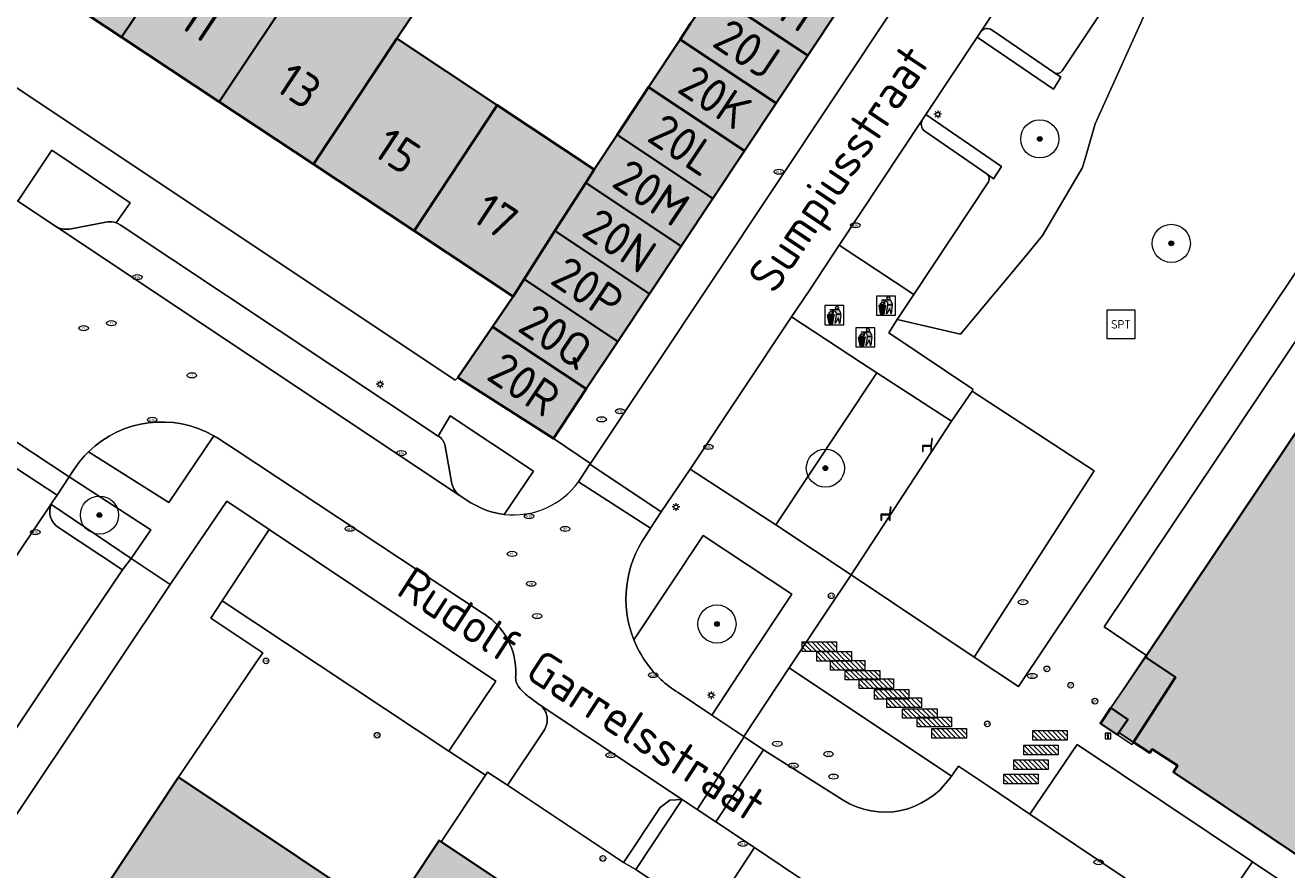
# Model space of a CAD drawing. Header units: metres. Extents: x 125349 to 128236, y 501602 to 503797.
# Tile 224 of 656: x 126809 to 126875, y 501989 to 502033. Entities that reach past the tile are written whole.
import ezdxf
from ezdxf.enums import TextEntityAlignment as Align

# ---------------------------------------------------------------- set-up
doc = ezdxf.new("R2010")
doc.units = ezdxf.units.M
doc.layers.get('0').update_dxf_attribs({"linetype": 'CONTINUOUS'})
for name, color, linetype, lineweight in [('B-WE-GR-BEPLANTING_CULTUUR_HEESTERS-GV', 90, 'CONTINUOUS', 18), ('B-WE-GR-BOOM-S-500', 90, 'CONTINUOUS', 18), ('B-WE-GR-GROENVOORZIENING-GV', 80, 'CONTINUOUS', 18), ('B-WE-IE-AFVAL APART PLAATS-S', 7, 'CONTINUOUS', 18), ('B-WE-IE-MEUBILAIR-S', 7, 'CONTINUOUS', 18), ('B-WE-IE-MEUBILAIR_WEGMEUBILAIR-S', 7, 'CONTINUOUS', 18), ('B-WE-OG-BEBOUWING-GV', 7, 'CONTINUOUS', 35), ('B-WE-OG-BEBOUWING-T18', 10, 'CONTINUOUS', 18), ('B-WE-OG-BEBOUWING_OVERBOUWING-GV', 7, 'CONTINUOUS', 18), ('B-WE-OG-TERREIN_BEGROEID-GV', 7, 'CONTINUOUS', 18), ('B-WE-OG-TERREIN_ERF-GV', 7, 'CONTINUOUS', 18), ('B-WE-OG-TOPOGRAFIE-T18', 10, 'CONTINUOUS', 18), ('B-WE-VH-GESLOTENVERHARDING_ASFALT-GV', 10, 'CONTINUOUS', 18), ('B-WE-VH-OPENVERHARDING-GV', 90, 'CONTINUOUS', 18), ('B-WE-VH-OPENVERHARDING_BETONSTRAATSTEEN-GV', 90, 'CONTINUOUS', 18), ('B-WE-VH-OPENVERHARDING_TEGEL-GV', 90, 'CONTINUOUS', 18)]:
    doc.layers.add(name, color=color, linetype=linetype, lineweight=lineweight)
doc.layers.add('B-WE-OG-BEBOUWING-V', color=7, linetype='CONTINUOUS', lineweight=18, true_color=0xcc646e)
doc.layers.add('B-WE-OG-BEBOUWING_OVERBOUWING-V', color=7, linetype='CONTINUOUS', lineweight=18, true_color=0xcc646e)
doc.styles.add('NLCS-ISO', font='NLCS-ISO.ttf')
doc.styles.add('NLCS-ISO-M1000-T18', font='NLCS-ISO.ttf', dxfattribs={"height": 1.8})

# ---------------------------------------------------------------- blocks, each defined once
blk = doc.blocks.new('SIE-AFVAL APART PLAATS-SO')
h = blk.add_hatch(color=256)
h.dxf.hatch_style = 1
h.paths.add_polyline_path([(-0.09, 0.07), (-1.76, 0.07, 0.819081), (-1.79, -0.09), (-1.4, -2.19, 0.36153), (-1.37, -2.21), (-0.47, -2.21, 0.36153), (-0.44, -2.19), (-0.05, -0.09, 0.819081)])
h.paths.add_polyline_path([(-0.16, -0.1), (-0.2, -0.33), (-0.49, -0.33), (-0.47, -0.1)], flags=16)
h.paths.add_polyline_path([(-0.55, -0.1), (-0.58, -0.33), (-0.87, -0.33), (-0.87, -0.1)], flags=16)
h.paths.add_polyline_path([(-0.22, -0.42), (-0.27, -0.73), (-0.53, -0.73), (-0.5, -0.42)], flags=16)
h.paths.add_polyline_path([(-0.58, -0.42), (-0.61, -0.73), (-0.87, -0.73), (-0.87, -0.42)], flags=16)
h.paths.add_polyline_path([(-0.95, -0.1), (-0.95, -0.33), (-1.27, -0.33), (-1.29, -0.1)], flags=16)
h.paths.add_polyline_path([(-0.95, -0.42), (-0.95, -0.73), (-1.23, -0.73), (-1.26, -0.42)], flags=16)
h.paths.add_polyline_path([(-0.29, -0.83), (-0.34, -1.09), (-0.56, -1.09), (-0.54, -0.83)], flags=16)
h.paths.add_polyline_path([(-0.62, -0.83), (-0.65, -1.09), (-0.87, -1.09), (-0.87, -0.83)], flags=16)
h.paths.add_polyline_path([(-0.95, -0.83), (-0.95, -1.09), (-1.2, -1.09), (-1.22, -0.83)], flags=16)
h.paths.add_polyline_path([(-1.35, -0.33), (-1.64, -0.33), (-1.69, -0.1), (-1.37, -0.1)], flags=16)
h.paths.add_polyline_path([(-1.34, -0.42), (-1.31, -0.73), (-1.57, -0.73), (-1.63, -0.42)], flags=16)
h.paths.add_polyline_path([(-0.36, -1.18), (-0.41, -1.44), (-0.6, -1.44), (-0.57, -1.18)], flags=16)
h.paths.add_polyline_path([(-0.65, -1.18), (-0.68, -1.44), (-0.87, -1.44), (-0.87, -1.18)], flags=16)
h.paths.add_polyline_path([(-1.3, -0.83), (-1.28, -1.09), (-1.5, -1.09), (-1.55, -0.83)], flags=16)
h.paths.add_polyline_path([(-0.95, -1.18), (-0.95, -1.44), (-1.17, -1.44), (-1.19, -1.18)], flags=16)
h.paths.add_polyline_path([(-0.42, -1.53), (-0.47, -1.79), (-0.63, -1.79), (-0.6, -1.53)], flags=16)
h.paths.add_polyline_path([(-1.27, -1.18), (-1.25, -1.44), (-1.44, -1.44), (-1.49, -1.18)], flags=16)
h.paths.add_polyline_path([(-0.69, -1.53), (-0.71, -1.79), (-0.87, -1.79), (-0.87, -1.53)], flags=16)
h.paths.add_polyline_path([(-0.95, -1.53), (-0.95, -1.79), (-1.13, -1.79), (-1.16, -1.53)], flags=16)
h.paths.add_polyline_path([(-1.24, -1.53), (-1.22, -1.79), (-1.37, -1.79), (-1.42, -1.53)], flags=16)
h.paths.add_polyline_path([(-0.49, -1.89), (-0.53, -2.13), (-0.66, -2.13), (-0.64, -1.89)], flags=16)
h.paths.add_polyline_path([(-0.72, -1.89), (-0.74, -2.13), (-0.87, -2.13), (-0.87, -1.89)], flags=16)
h.paths.add_polyline_path([(-0.95, -1.89), (-0.95, -2.13), (-1.1, -2.13), (-1.12, -1.89)], flags=16)
h.paths.add_polyline_path([(-1.21, -1.89), (-1.18, -2.13), (-1.31, -2.13), (-1.35, -1.89)], flags=16)
h.paths.add_polyline_path([(-0.19, 0.78, -0.01173), (-0.3, 0.78, -0.148797), (-0.42, 1.03, -0.136076), (-0.69, 0.87), (-0.78, 0.85, -0.038293), (-1.14, 0.96), (-1.19, 0.81, -0.243822), (-1.56, 0.45, 0.344326), (-1, 0.22, -0.139345), (-0.6, 0.22, 0.618436), (-0.56, 0.27, -0.441494), (-0.47, 0.44, 0.309048)])
h.paths.add_polyline_path([(-0.49, 0.51, 0.351556), (-0.64, 0.31, 0.121061), (-1.02, 0.29, -0.288745), (-1.45, 0.42, 0.203599), (-1.12, 0.79), (-1.09, 0.87, 0.083075), (-0.28, 0.71, -0.242261)], flags=16)
h.paths.add_polyline_path([(-0.4, 0.79, -0.023345), (-0.63, 0.82, 0.07081), (-0.46, 0.9, 0.059965)], flags=16)
h.paths.add_polyline_path([(1.12, 1.48), (-1.07, 1.48, 0.860559), (-1.08, 1.42), (0.29, 1, -0.146703), (0.53, 0.28, 0.421968), (0.56, 0.25), (1.6, 0.31, 0.450293), (1.63, 0.34, 0.122241)])
h.paths.add_polyline_path([(0.26, 1.93, 1), (1.07, 1.93, 1)])
h.paths.add_polyline_path([(1.65, 0.15, 0.429303), (1.62, 0.18), (0.55, 0.23, 0.38429), (0.51, 0.2), (0.16, -2.16, 0.83726), (0.22, -2.18), (0.99, -0.78, -0.688204), (1.05, -0.78), (1.36, -2.14, 0.84934), (1.42, -2.14)])
for p, q in [((-0.09, 0.07), (-1.76, 0.07)), ((-1.4, -2.19), (-1.79, -0.09)), ((-1.37, -0.1), (-1.69, -0.1)), ((-1.64, -0.33), (-1.69, -0.1)), ((-1.64, -0.33), (-1.35, -0.33)), ((-1.63, -0.42), (-1.34, -0.42)), ((-1.57, -0.73), (-1.63, -0.42)), ((-1.57, -0.73), (-1.31, -0.73)), ((-1.55, -0.83), (-1.3, -0.83)), ((-1.5, -1.09), (-1.55, -0.83)), ((-1.5, -1.09), (-1.28, -1.09)), ((-1.49, -1.18), (-1.27, -1.18)), ((-1.44, -1.44), (-1.49, -1.18)), ((-1.44, -1.44), (-1.25, -1.44)), ((-1.42, -1.53), (-1.24, -1.53)), ((-1.37, -1.79), (-1.42, -1.53)), ((-1.37, -1.79), (-1.22, -1.79)), ((-1.37, -2.21), (-0.47, -2.21)), ((-1.31, -2.13), (-1.35, -1.89)), ((-1.35, -1.89), (-1.21, -1.89)), ((-1.31, -2.13), (-1.18, -2.13)), ((-0.95, -0.1), (-1.29, -0.1)), ((-1.27, -0.33), (-0.95, -0.33)), ((-1.26, -0.42), (-0.95, -0.42)), ((-1.23, -0.73), (-0.95, -0.73)), ((-1.22, -0.83), (-0.95, -0.83)), ((-1.2, -1.09), (-0.95, -1.09)), ((-1.19, -1.18), (-0.95, -1.18)), ((-1.17, -1.44), (-0.95, -1.44)), ((-1.16, -1.53), (-0.95, -1.53)), ((-1.13, -1.79), (-0.95, -1.79)), ((-1.12, -1.89), (-0.95, -1.89)), ((-1.1, -2.13), (-0.95, -2.13)), ((-0.95, -0.1), (-0.95, -0.33)), ((-0.95, -0.42), (-0.95, -0.73)), ((-0.95, -0.83), (-0.95, -1.09)), ((-0.95, -1.18), (-0.95, -1.44)), ((-0.95, -1.53), (-0.95, -1.79)), ((-0.95, -1.89), (-0.95, -2.13)), ((-0.87, -0.1), (-0.87, -0.33)), ((-0.55, -0.1), (-0.87, -0.1)), ((-0.87, -0.33), (-0.58, -0.33)), ((-0.87, -0.42), (-0.87, -0.73)), ((-0.87, -0.42), (-0.58, -0.42)), ((-0.87, -0.73), (-0.61, -0.73)), ((-0.87, -0.83), (-0.62, -0.83)), ((-0.87, -0.83), (-0.87, -1.09)), ((-0.87, -1.09), (-0.65, -1.09)), ((-0.87, -1.18), (-0.65, -1.18)), ((-0.87, -1.18), (-0.87, -1.44)), ((-0.87, -1.44), (-0.68, -1.44)), ((-0.87, -1.53), (-0.69, -1.53)), ((-0.87, -1.53), (-0.87, -1.79)), ((-0.87, -1.79), (-0.71, -1.79)), ((-0.87, -1.89), (-0.87, -2.13)), ((-0.87, -1.89), (-0.72, -1.89)), ((-0.87, -2.13), (-0.74, -2.13)), ((-0.66, -2.13), (-0.53, -2.13)), ((-0.64, -1.89), (-0.49, -1.89)), ((-0.63, -1.79), (-0.47, -1.79)), ((-0.6, -1.44), (-0.41, -1.44)), ((-0.6, -1.53), (-0.42, -1.53)), ((-0.57, -1.18), (-0.36, -1.18)), ((-0.56, -1.09), (-0.34, -1.09)), ((-0.54, -0.83), (-0.29, -0.83)), ((-0.53, -0.73), (-0.27, -0.73)), ((-0.53, -2.13), (-0.49, -1.89)), ((-0.5, -0.42), (-0.22, -0.42)), ((-0.49, -0.33), (-0.2, -0.33)), ((-0.16, -0.1), (-0.47, -0.1)), ((-0.47, -1.79), (-0.42, -1.53)), ((-0.44, -2.19), (-0.05, -0.09)), ((-0.41, -1.44), (-0.36, -1.18)), ((-0.34, -1.09), (-0.29, -0.83)), ((-0.27, -0.73), (-0.22, -0.42)), ((-0.2, -0.33), (-0.16, -0.1))]:
    blk.add_line(p, q)
blk.add_lwpolyline([(-2.5, -2.51), (2.5, -2.51), (2.5, 2.49), (-2.5, 2.49)], close=True)
for points in [[(-0.78, 0.85, -0.038293), (-1.14, 0.96), (-1.19, 0.81, -0.243822), (-1.56, 0.45, 0.344326), (-1, 0.22, -0.139345), (-0.6, 0.22, 0.618436), (-0.56, 0.27, -0.441494), (-0.47, 0.44, 0.309048), (-0.19, 0.78, -0.01173), (-0.3, 0.78, -0.01173)], [(-0.78, 0.85), (-0.69, 0.87, 0.136076), (-0.42, 1.03, 0.156405), (-0.29, 0.77)], [(-0.78, 0.85), (-0.69, 0.87, 0.136076), (-0.42, 1.03, 0.148797), (-0.3, 0.78, 0.148797)], [(-0.63, 0.82, 0.07081), (-0.46, 0.9, 0.059965), (-0.4, 0.79, 0.059965)], [(-0.4, 0.79, -0.023345), (-0.63, 0.82)]]:
    blk.add_lwpolyline(points, format="xyb")
for points in [[(-1.09, 0.87), (-1.12, 0.79, -0.203599), (-1.45, 0.42, 0.288745), (-1.02, 0.29, -0.121061), (-0.64, 0.31, -0.351556), (-0.49, 0.51, 0.242261), (-0.28, 0.71, -0.083075)], [(-1.07, 1.48), (1.12, 1.48, -0.122241), (1.63, 0.34, -0.450293), (1.6, 0.31), (0.56, 0.25, -0.421968), (0.53, 0.28, 0.146703), (0.29, 1), (-1.08, 1.42, -0.860559)], [(0.55, 0.23), (1.62, 0.18, -0.429303), (1.65, 0.15), (1.42, -2.14, -0.84934), (1.36, -2.14), (1.05, -0.78, 0.688204), (0.99, -0.78), (0.22, -2.18, -0.83726), (0.16, -2.16), (0.51, 0.2, -0.38429)]]:
    blk.add_lwpolyline(points, format="xyb", close=True)
for points in [[(-1.35, -0.33), (-1.37, -0.1)], [(-1.31, -0.73), (-1.34, -0.42)], [(-1.28, -1.09), (-1.3, -0.83)], [(-1.27, -0.33), (-1.29, -0.1)], [(-1.25, -1.44), (-1.27, -1.18)], [(-1.23, -0.73), (-1.26, -0.42)], [(-1.22, -1.79), (-1.24, -1.53)], [(-1.2, -1.09), (-1.22, -0.83)], [(-1.18, -2.13), (-1.21, -1.89)], [(-1.17, -1.44), (-1.19, -1.18)], [(-1.18, -2.22), (-1.18, -2.21)], [(-1.13, -1.79), (-1.16, -1.53)], [(-1.1, -2.13), (-1.12, -1.89)], [(-0.74, -2.13), (-0.72, -1.89)], [(-0.71, -1.79), (-0.69, -1.53)], [(-0.68, -1.44), (-0.65, -1.18)], [(-0.66, -2.13), (-0.64, -1.89)], [(-0.65, -1.09), (-0.62, -0.83)], [(-0.63, -1.79), (-0.6, -1.53)], [(-0.61, -0.73), (-0.58, -0.42)], [(-0.6, -1.44), (-0.57, -1.18)], [(-0.58, -0.33), (-0.55, -0.1)], [(-0.56, -1.09), (-0.54, -0.83)], [(-0.53, -0.73), (-0.5, -0.42)], [(-0.49, -0.33), (-0.47, -0.1)]]:
    blk.add_lwpolyline(points)
blk.add_circle((0.66, 1.93), 0.401)
for centre, radius, start, end in [((-1.76, -0.01), 0.0869, 90, 247.281), ((-0.09, -0.01), 0.0869, 292.719, 90), ((-1.37, -2.18), 0.0318, 190.4943, 270), ((-0.47, -2.18), 0.0318, 270, 349.5057)]:
    blk.add_arc(centre, radius, start, end)
blk = doc.blocks.new('SIE-MEUBILAIR_BORD_INFORMATIE-SO')
h = blk.add_hatch(color=256)
h.dxf.hatch_style = 1
h.paths.add_polyline_path([(0.13, 0.2), (-0.33, 0.2), (-0.33, 0.08), (-0.13, 0.08), (-0.13, -0.65), (0.13, -0.65)])
h = blk.add_hatch(color=256)
h.dxf.hatch_style = 1
edge = h.paths.add_edge_path()
edge.add_arc((0, 0.5), 0.149, 0, 360)
for points in [[(-0.75, -0.75), (0.75, -0.75), (0.75, 0.75), (-0.75, 0.75)], [(0.13, 0.2), (-0.33, 0.2), (-0.33, 0.08), (-0.13, 0.08), (-0.13, -0.65), (0.13, -0.65)]]:
    blk.add_lwpolyline(points, close=True)
blk.add_circle((0, 0.5), 0.149)
blk = doc.blocks.new('SIE-MEUBILAIR_PAAL_LICHTMAST-SO')
for points in [[(-0.62, 0), (-1, 0)], [(-0.71, 0.71), (-0.44, 0.44)], [(0, 1), (0, 0.62)], [(0.44, 0.44), (0.71, 0.71)], [(1, 0), (0.62, 0)], [(-0.71, -0.71), (-0.44, -0.44)], [(0, -0.62), (0, -1)], [(0.44, -0.44), (0.71, -0.71)]]:
    blk.add_lwpolyline(points)
blk.add_circle((0, 0), 0.5)
blk = doc.blocks.new('SIE-MEUBILAIR_PAAL_AFSLUITPAAL-SO')
blk.add_circle((0, 0), 0.75)
at = {"style": 'NLCS-ISO'}
blk.add_text('af', height=0.75, dxfattribs=at).set_placement((0, 0.05), align=Align.MIDDLE_CENTER)
blk = doc.blocks.new('SIE-MEUBILAIR_PAAL_VERKEERSBORD-SO')
blk.add_circle((0, 0), 0.75)
at = {"style": 'NLCS-ISO'}
blk.add_text('vb', height=0.75, dxfattribs=at).set_placement((0, 0.07), align=Align.MIDDLE_CENTER)
blk = doc.blocks.new('SIE-MEUBILAIR_PUT_KOLK-SO')
blk.add_ellipse((0, 0), major_axis=(1.25, 0), ratio=0.54)
at = {"style": 'NLCS-ISO'}
blk.add_text('klk', height=0.75, dxfattribs=at).set_placement((0.03, 0), align=Align.MIDDLE_CENTER)
blk = doc.blocks.new('SIE-MEUBILAIR_PUT_RIOOLPUT-SO')
blk.add_ellipse((0, 0), major_axis=(1.25, 0), ratio=0.54)
at = {"style": 'NLCS-ISO'}
blk.add_text('ri', height=0.75, dxfattribs=at).set_placement((-0.04, 0.07), align=Align.MIDDLE_CENTER)
blk = doc.blocks.new('SIE-MEUBILAIR_PUT_BRANDKRAAN-SO')
blk.add_ellipse((0, 0), major_axis=(1.25, 0), ratio=0.54)
at = {"style": 'NLCS-ISO'}
blk.add_text('bk', height=0.75, dxfattribs=at).set_placement((0.03, 0), align=Align.MIDDLE_CENTER)
blk = doc.blocks.new('SIE-MEUBILAIR_PUT_DRAINAGEPUT-SO')
blk.add_ellipse((0, 0), major_axis=(1.25, 0), ratio=0.54)
at = {"style": 'NLCS-ISO'}
blk.add_text('dr', height=0.75, dxfattribs=at).set_placement((0.03, 0), align=Align.MIDDLE_CENTER)
blk = doc.blocks.new('SIE-WEG_FIETSREK-SO')
for p, q in [((-4.5, 1.25), (-2, -1.25)), ((-4.5, 0), (-3.25, -1.25)), ((-3.25, 1.25), (-0.75, -1.25)), ((-2, 1.25), (0.5, -1.25)), ((-0.75, 1.25), (1.75, -1.25)), ((0.5, 1.25), (3, -1.25)), ((1.76, 1.25), (4.26, -1.25)), ((3.01, 1.25), (4.5, -0.24)), ((4.26, 1.25), (4.5, 1.01))]:
    blk.add_line(p, q)
at = {"flags": 128}
blk.add_lwpolyline([(4.51, -1.25), (-4.51, -1.25), (-4.51, 1.25), (4.51, 1.25), (4.51, -1.25)], close=True, dxfattribs=at)
blk = doc.blocks.new('SIE-WEG_ZITBANK-SO')
at = {"color": 0, "linetype": 'ByBlock', "lineweight": 18}
blk.add_lwpolyline([(-0.91, -1.63), (-0.91, -0.2), (1.09, -0.2), (1.09, -1.63), (1.29, -1.63), (1.29, -0.21), (1.54, 1.78), (1.33, 1.78), (1.11, 0), (-1.11, 0), (-1.11, -1.63)], close=True, dxfattribs=at)
blk = doc.blocks.new('SIE-WEG_SPEELTOESTEL-SO')
at = {"flags": 128}
blk.add_lwpolyline([(-3.75, -3.75), (3.75, -3.75), (3.75, 3.75), (-3.75, 3.75)], close=True, dxfattribs=at)
at = {"style": 'NLCS-ISO'}
blk.add_text('SPT', height=2.25, dxfattribs=at).set_placement((0, 0), align=Align.MIDDLE_CENTER)
blk = doc.blocks.new('SGR-BOOM_01-SO')
at = {"linetype": 'ByBlock', "lineweight": 18}
h = blk.add_hatch(color=0, dxfattribs=at)
h.dxf.hatch_style = 1
edge = h.paths.add_edge_path()
edge.add_arc((0, 0), 0.25, 0, 360)
at = {"color": 0, "linetype": 'ByBlock', "lineweight": 18}
for radius in [2, 0.25]:
    blk.add_circle((0, 0), radius, dxfattribs=at)

msp = doc.modelspace()

# ---------------------------------------------------------------- hatches: boundary and pattern name
at = {"layer": 'B-WE-OG-BEBOUWING-V'}
for points in [[(126906.597, 502026.749), (126913.017, 502036.348), (126941.087, 502078.319), (126940.939, 502078.418), (126930.685, 502085.251), (126930.246, 502085.545), (126930.026, 502085.233), (126928.724, 502086.093), (126928.873, 502086.318), (126927.968, 502086.916), (126925.726, 502083.523), (126924.109, 502084.616), (126924.05, 502084.529), (126867.728, 502000.381), (126867.67, 502000.295), (126869.236, 501999.247), (126867.045, 501995.846), (126867.897, 501995.289), (126868.021, 501995.47), (126869.347, 501994.611), (126869.131, 501994.277), (126871.729, 501992.535), (126872.412, 501992.077), (126875.242, 501990.179), (126880.003, 501986.985), (126880.085, 501987.107)], [(126813.982, 502032.829), (126818.397, 502039.418), (126813.39, 502042.746), (126808.987, 502036.139)], [(126813.982, 502032.829), (126819.099, 502029.438), (126823.493, 502036.03), (126818.397, 502039.418)], [(126819.099, 502029.438), (126824.048, 502026.159), (126828.416, 502032.758), (126830.086, 502035.28), (126825.171, 502038.547), (126823.493, 502036.03)], [(126849.959, 502031.867), (126851.618, 502034.366), (126846.66, 502037.657), (126846.367, 502037.234), (126844.951, 502035.19)], [(126843.262, 502032.711), (126848.3, 502029.367), (126849.959, 502031.867), (126844.951, 502035.19), (126843.808, 502033.539)], [(126833.676, 502029.261), (126828.416, 502032.758), (126824.048, 502026.159), (126829.316, 502022.668)], [(126841.611, 502030.205), (126846.641, 502026.868), (126848.3, 502029.367), (126843.262, 502032.711)], [(126841.611, 502030.205), (126839.961, 502027.7), (126844.982, 502024.368), (126846.641, 502026.868)], [(126838.762, 502025.88), (126833.676, 502029.261), (126829.316, 502022.668), (126834.516, 502019.222), (126835.094, 502020.129), (126836.707, 502022.658), (126838.321, 502025.188)], [(126838.762, 502025.88), (126838.321, 502025.188), (126843.323, 502021.869), (126844.982, 502024.368), (126839.961, 502027.7)], [(126843.323, 502021.869), (126838.321, 502025.188), (126836.707, 502022.658), (126841.664, 502019.369)], [(126840.005, 502016.869), (126841.664, 502019.369), (126836.707, 502022.658), (126835.094, 502020.129)], [(126834.516, 502019.222), (126833.432, 502017.631), (126838.346, 502014.37), (126840.005, 502016.869), (126835.094, 502020.129)], [(126838.346, 502014.37), (126833.432, 502017.631), (126831.619, 502014.968), (126836.62, 502011.769)], [(126866.279, 501996.347), (126866.739, 501997.036), (126865.844, 501997.636), (126865.304, 501996.828), (126866.201, 501996.229)], [(126830.744, 501990.607), (126830.627, 501990.685), (126827.594, 501986.097), (126825.981, 501987.175), (126826.354, 501987.732), (126816.973, 501994), (126805.673, 501977.015), (126810.439, 501973.818), (126809.153, 501971.911), (126808.892, 501972.087), (126803.779, 501964.379), (126817.764, 501955.062), (126822.905, 501962.781), (126819.238, 501965.229), (126821.77, 501966.912), (126826.645, 501959.574), (126838.896, 501967.713), (126834.057, 501975.057), (126835.84, 501976.228), (126840.256, 501973.297), (126845.321, 501980.918)]]:
    msp.add_hatch(color=256, dxfattribs=at).paths.add_polyline_path(points)
at = {"layer": 'B-WE-OG-BEBOUWING_OVERBOUWING-V'}
msp.add_hatch(color=256, dxfattribs=at).paths.add_polyline_path([(126867.045, 501995.846), (126869.236, 501999.247), (126867.67, 502000.295), (126867.635, 502000.318), (126865.844, 501997.636), (126866.739, 501997.036), (126866.201, 501996.229), (126866.964, 501995.72)])

# ---------------------------------------------------------------- linework, layer by layer
at = {"layer": 'B-WE-GR-BEPLANTING_CULTUUR_HEESTERS-GV', "flags": 128}
for points in [[(126813.695, 502023.09), (126814.431, 502024.141), (126810.319, 502026.895), (126808.549, 502024.223)], [(126808.549, 502024.223), (126810.509, 502022.909)], [(126811.246, 502022.76), (126813.248, 502023.134)], [(126844.922, 501997.262), (126846.738, 502000), (126849.127, 502003.6), (126844.484, 502006.679), (126840.839, 502001.219)], [(126843.164, 501998.44), (126844.922, 501997.262)]]:
    msp.add_lwpolyline(points, dxfattribs=at)
at = {"layer": 'B-WE-GR-BEPLANTING_CULTUUR_HEESTERS-GV'}
for points in [[(126813.248, 502023.134, -0.111874), (126813.695, 502023.09)], [(126810.509, 502022.909, 0.177884), (126811.246, 502022.76)], [(126840.839, 502001.219, 0.060944), (126841.503, 502000)], [(126841.503, 502000, 0.099028), (126843.164, 501998.44)]]:
    msp.add_lwpolyline(points, format="xyb", dxfattribs=at)
at = {"layer": 'B-WE-GR-BEPLANTING_CULTUUR_HEESTERS-GV', "flags": 128}
for points in [[(126852.228, 502004.613), (126857.494, 502012.687), (126853.586, 502015.216), (126848.29, 502007.238)], [(126815.514, 502006.986), (126811.235, 502009.766), (126810.596, 502008.801), (126810.363, 502008.449), (126810.275, 502008.318), (126810.289, 502008.308), (126810.322, 502008.286), (126814.489, 502005.474)]]:
    msp.add_lwpolyline(points, close=True, dxfattribs=at)
at = {"layer": 'B-WE-GR-GROENVOORZIENING-GV', "flags": 128}
for points in [[(126872.443, 502044.778), (126863.293, 502031.052)], [(126859.435, 502025.237), (126855.523, 502019.333), (126854.652, 502018.018), (126857.972, 502017.246), (126861.492, 502021.475), (126862.276, 502022.416), (126864.373, 502025.991), (126864.592, 502026.752), (126865.031, 502028.277), (126867.584, 502033.935)], [(126862.892, 502030.956), (126863.235, 502030.729), (126862.845, 502030.095), (126858.835, 502032.822), (126856.155, 502028.77), (126860.127, 502026.043), (126859.704, 502025.391), (126859.373, 502025.638)], [(126834.044, 502007.793), (126835.575, 502010.067), (126831.218, 502012.963), (126830.582, 502011.901)], [(126812.252, 502011.078), (126816.452, 502008.413), (126818.821, 502011.912)], [(126830.944, 502011.375), (126831.303, 502009.395)], [(126831.732, 502008.772), (126832.3, 502008.405)]]:
    msp.add_lwpolyline(points, dxfattribs=at)
at = {"layer": 'B-WE-GR-GROENVOORZIENING-GV'}
for points in [[(126863.293, 502031.052, -0.40883), (126862.892, 502030.956)], [(126859.373, 502025.638, -0.373993), (126859.435, 502025.237)], [(126818.821, 502011.912, 0.3352), (126812.252, 502011.078)], [(126830.582, 502011.901, -0.227617), (126830.944, 502011.375)], [(126831.303, 502009.395, 0.190304), (126831.732, 502008.772)], [(126832.3, 502008.405, 0.111225), (126834.044, 502007.793)]]:
    msp.add_lwpolyline(points, format="xyb", dxfattribs=at)
at = {"layer": 'B-WE-GR-GROENVOORZIENING-GV', "flags": 128}
for points in [[(126857.489, 501994.054), (126848.986, 501999.735), (126846.601, 501996.137), (126846.632, 501996.116), (126847.632, 501995.446), (126851.815, 501992.797), (126852.155, 501992.608), (126852.517, 501992.452), (126852.894, 501992.329), (126853.282, 501992.24), (126853.675, 501992.187), (126854.068, 501992.171), (126854.457, 501992.194), (126854.832, 501992.254), (126855.204, 501992.353), (126855.569, 501992.487), (126855.923, 501992.655), (126856.262, 501992.853), (126856.582, 501993.079), (126856.878, 501993.332), (126857.383, 501993.904)], [(126851.258, 501982.735), (126844.939, 501986.911), (126847.162, 501990.316), (126845.143, 501991.668), (126844.158, 501992.314), (126843.376, 501992.827), (126840.938, 501989.16), (126847.118, 501984.994), (126851.011, 501982.37), (126851.167, 501982.601)]]:
    msp.add_lwpolyline(points, close=True, dxfattribs=at)
at = {"layer": 'B-WE-OG-BEBOUWING-GV', "flags": 128}
msp.add_lwpolyline([(126924.05, 502084.529), (126867.728, 502000.381), (126867.67, 502000.295), (126869.236, 501999.247), (126867.045, 501995.846), (126867.897, 501995.289), (126868.021, 501995.47), (126869.347, 501994.611), (126869.131, 501994.277), (126871.729, 501992.535), (126872.412, 501992.077), (126875.242, 501990.179), (126880.003, 501986.985), (126880.085, 501987.107), (126906.597, 502026.749), (126913.017, 502036.348)], dxfattribs=at)
for points in [[(126813.982, 502032.829), (126818.397, 502039.418), (126813.39, 502042.746), (126808.987, 502036.139)], [(126813.982, 502032.829), (126819.099, 502029.438), (126823.493, 502036.03), (126818.397, 502039.418)], [(126819.099, 502029.438), (126824.048, 502026.159), (126828.416, 502032.758), (126830.086, 502035.28), (126825.171, 502038.547), (126823.493, 502036.03)], [(126849.959, 502031.867), (126851.618, 502034.366), (126846.66, 502037.657), (126846.367, 502037.234), (126844.951, 502035.19)], [(126843.262, 502032.711), (126848.3, 502029.367), (126849.959, 502031.867), (126844.951, 502035.19), (126843.808, 502033.539)], [(126833.676, 502029.261), (126828.416, 502032.758), (126824.048, 502026.159), (126829.316, 502022.668)], [(126841.611, 502030.205), (126846.641, 502026.868), (126848.3, 502029.367), (126843.262, 502032.711)], [(126841.611, 502030.205), (126839.961, 502027.7), (126844.982, 502024.368), (126846.641, 502026.868)], [(126838.762, 502025.88), (126833.676, 502029.261), (126829.316, 502022.668), (126834.516, 502019.222), (126835.094, 502020.129), (126836.707, 502022.658), (126838.321, 502025.188)], [(126838.762, 502025.88), (126838.321, 502025.188), (126843.323, 502021.869), (126844.982, 502024.368), (126839.961, 502027.7)], [(126843.323, 502021.869), (126838.321, 502025.188), (126836.707, 502022.658), (126841.664, 502019.369)], [(126840.005, 502016.869), (126841.664, 502019.369), (126836.707, 502022.658), (126835.094, 502020.129)], [(126834.516, 502019.222), (126833.432, 502017.631), (126838.346, 502014.37), (126840.005, 502016.869), (126835.094, 502020.129)], [(126838.346, 502014.37), (126833.432, 502017.631), (126831.619, 502014.968), (126836.62, 502011.769)], [(126866.279, 501996.347), (126866.739, 501997.036), (126865.844, 501997.636), (126865.304, 501996.828), (126866.201, 501996.229)], [(126830.744, 501990.607), (126830.627, 501990.685), (126827.594, 501986.097), (126825.981, 501987.175), (126826.354, 501987.732), (126816.973, 501994), (126805.673, 501977.015), (126810.439, 501973.818), (126809.153, 501971.911), (126808.892, 501972.087), (126803.779, 501964.379), (126817.764, 501955.062), (126822.905, 501962.781), (126819.238, 501965.229), (126821.77, 501966.912), (126826.645, 501959.574), (126838.896, 501967.713), (126834.057, 501975.057), (126835.84, 501976.228), (126840.256, 501973.297), (126845.321, 501980.918)]]:
    msp.add_lwpolyline(points, close=True, dxfattribs=at)
at = {"layer": 'B-WE-OG-BEBOUWING_OVERBOUWING-GV', "flags": 128}
msp.add_lwpolyline([(126867.045, 501995.846), (126869.236, 501999.247), (126867.67, 502000.295), (126867.635, 502000.318), (126865.844, 501997.636), (126866.739, 501997.036), (126866.201, 501996.229), (126866.964, 501995.72)], close=True, dxfattribs=at)
at = {"layer": 'B-WE-OG-TERREIN_BEGROEID-GV', "flags": 128}
msp.add_lwpolyline([(126867.584, 502033.935), (126865.031, 502028.277), (126864.592, 502026.752), (126864.373, 502025.991), (126862.276, 502022.416), (126861.492, 502021.475), (126857.972, 502017.246), (126854.652, 502018.018), (126854.204, 502017.319), (126858.621, 502014.369), (126858.587, 502014.26), (126864.981, 502010.081), (126858.687, 502000.308), (126861.003, 501998.769), (126894.445, 502048.754)], dxfattribs=at)
msp.add_lwpolyline([(126867.377, 501974.974), (126877.506, 501981.569), (126880.102, 501983.242), (126881.865, 501984.433), (126881.071, 501985.626), (126880.491, 501984.744), (126873.285, 501989.565), (126870.767, 501985.895), (126871.835, 501985.17), (126870.991, 501983.929), (126868.444, 501980.184), (126868.243, 501980.34), (126868.067, 501980.457), (126867.687, 501980.71), (126865.193, 501976.994), (126864.982, 501976.679), (126865.335, 501976.443)], close=True, dxfattribs=at)
at = {"layer": 'B-WE-OG-TERREIN_ERF-GV', "flags": 128}
for points in [[(126867.728, 502000.381), (126924.05, 502084.529), (126921.813, 502086.007), (126865.495, 502001.894)], [(126833.06, 501994.104), (126831.143, 501995.373), (126819.247, 502003.249), (126818.657, 502002.355), (126821.386, 502000.529), (126821.028, 502000), (126816.973, 501994), (126826.354, 501987.732), (126825.981, 501987.175), (126827.594, 501986.097), (126830.627, 501990.685), (126830.744, 501990.607)], [(126867.045, 501995.846), (126869.236, 501999.247), (126867.67, 502000.295), (126865.844, 501997.636), (126866.739, 501997.036), (126866.279, 501996.347)]]:
    msp.add_lwpolyline(points, close=True, dxfattribs=at)
for points in [[(126783.92, 502046.567), (126831.474, 502014.841), (126831.619, 502014.968), (126833.432, 502017.631), (126834.516, 502019.222), (126829.316, 502022.668), (126824.048, 502026.159), (126819.099, 502029.438), (126813.982, 502032.829), (126808.987, 502036.139)], [(126830.086, 502035.28), (126828.416, 502032.758), (126833.676, 502029.261), (126838.762, 502025.88), (126839.961, 502027.7), (126841.611, 502030.205), (126843.262, 502032.711), (126843.808, 502033.539)], [(126808.892, 501972.087), (126809.153, 501971.911), (126810.439, 501973.818), (126805.673, 501977.015), (126816.973, 501994), (126821.028, 502000), (126821.386, 502000.529), (126818.657, 502002.355), (126819.247, 502003.249), (126821.727, 502007.006), (126819.503, 502008.491), (126817.224, 502005.145), (126816.53, 502004.108), (126813.781, 502000), (126798.049, 501976.489)], [(126847.118, 501984.994), (126840.938, 501989.16), (126840.302, 501989.535), (126840.301, 501989.536), (126834.221, 501993.585), (126833.175, 501994.278), (126833.06, 501994.104), (126830.744, 501990.607), (126845.321, 501980.918)]]:
    msp.add_lwpolyline(points, dxfattribs=at)
at = {"layer": 'B-WE-VH-GESLOTENVERHARDING_ASFALT-GV', "flags": 128}
msp.add_lwpolyline([(126852.228, 502004.613), (126858.687, 502000.308), (126864.981, 502010.081), (126858.587, 502014.26), (126857.494, 502012.687)], close=True, dxfattribs=at)
at = {"layer": 'B-WE-VH-OPENVERHARDING-GV', "flags": 128}
for points in [[(126868.158, 502059.302), (126866.075, 502056.185), (126863.297, 502051.965), (126861.571, 502049.364), (126859.912, 502046.865), (126858.253, 502044.365), (126856.594, 502041.865), (126854.935, 502039.366), (126853.276, 502036.866), (126851.618, 502034.366), (126849.959, 502031.867), (126848.3, 502029.367), (126846.641, 502026.868), (126844.982, 502024.368), (126843.323, 502021.869), (126841.664, 502019.369), (126840.005, 502016.869), (126838.346, 502014.37), (126836.62, 502011.769), (126838.574, 502010.469), (126867.362, 502053.76)], [(126868.942, 502048.013), (126859.012, 502033.091)], [(126863.293, 502031.052), (126872.443, 502044.778)], [(126859.624, 502033.193), (126862.892, 502030.956)], [(126818.821, 502011.912), (126816.452, 502008.413), (126812.252, 502011.078)], [(126819.985, 502011.16), (126819.138, 502011.716)], [(126832.885, 502002.635), (126819.985, 502011.16)], [(126811.497, 502010.161), (126811.235, 502009.766), (126815.514, 502006.986), (126814.489, 502005.474), (126816.53, 502004.108), (126817.224, 502005.145), (126819.503, 502008.491), (126821.727, 502007.006), (126833.602, 501999.036), (126831.143, 501995.373), (126833.06, 501994.104), (126833.175, 501994.278), (126834.221, 501993.585)], [(126852.228, 502004.613), (126848.29, 502007.238), (126843.791, 502010.171), (126843.46, 502009.674), (126842.278, 502007.92), (126841.72, 502007.066)], [(126814.489, 502005.474), (126810.322, 502008.286), (126810.289, 502008.308)], [(126810.666, 502007.111), (126814.037, 502004.89), (126814.489, 502005.474)], [(126840.839, 502001.219), (126844.484, 502006.679), (126849.127, 502003.6), (126846.738, 502000), (126844.922, 501997.262), (126846.601, 501996.137), (126848.986, 501999.735), (126849.161, 502000), (126850.958, 502002.711), (126852.228, 502004.613)], [(126841.72, 502007.066), (126841.479, 502006.696)], [(126780.412, 501950.092), (126798.049, 501976.489), (126813.781, 502000), (126816.53, 502004.108), (126814.489, 502005.474), (126814.037, 502004.89), (126810.75, 502000), (126806.019, 501992.96), (126805.643, 501992.3), (126804.197, 501990.156), (126803.803, 501989.647), (126795.788, 501977.66), (126795.414, 501976.995), (126794.012, 501974.957), (126793.593, 501974.288), (126785.552, 501962.317), (126785.187, 501961.695), (126783.784, 501959.621), (126783.338, 501958.974), (126775.34, 501947.023)], [(126835.879, 501997.824), (126835.383, 501998.187)], [(126834.221, 501993.585), (126836.113, 501996.446)], [(126857.489, 501994.054), (126857.383, 501993.904), (126856.878, 501993.332), (126856.582, 501993.079), (126856.262, 501992.853), (126855.923, 501992.655), (126855.569, 501992.487), (126855.204, 501992.353), (126854.832, 501992.254), (126854.457, 501992.194), (126854.068, 501992.171), (126853.675, 501992.187), (126853.282, 501992.24), (126852.894, 501992.329), (126852.517, 501992.452), (126852.155, 501992.608), (126851.815, 501992.797), (126847.632, 501995.446), (126845.143, 501991.668), (126847.162, 501990.316), (126847.169, 501990.311), (126849.319, 501988.872), (126853.612, 501986.069)], [(126858.807, 501986.652), (126860.579, 501985.443), (126860.669, 501985.383), (126861.37, 501984.916), (126867.687, 501980.71), (126868.067, 501980.457), (126868.243, 501980.34), (126868.444, 501980.184), (126870.991, 501983.929), (126871.835, 501985.17), (126870.767, 501985.895), (126868.99, 501987.093), (126861.609, 501992.067), (126859.494, 501993.498), (126857.868, 501994.59), (126857.489, 501994.054)]]:
    msp.add_lwpolyline(points, dxfattribs=at)
for points in [[(126838.54, 502010.418), (126842.278, 502007.92), (126843.46, 502009.674), (126843.791, 502010.171), (126849.106, 502018.156), (126850.063, 502019.578), (126851.608, 502021.909), (126855.985, 502028.513), (126856.155, 502028.77), (126858.835, 502032.822), (126859.012, 502033.091), (126868.942, 502048.013), (126869.124, 502048.287), (126871.075, 502051.224), (126867.362, 502053.76), (126838.574, 502010.469)], [(126831.143, 501995.373), (126833.602, 501999.036), (126821.727, 502007.006), (126819.247, 502003.249)]]:
    msp.add_lwpolyline(points, close=True, dxfattribs=at)
at = {"layer": 'B-WE-VH-OPENVERHARDING-GV'}
for points in [[(126859.012, 502033.091, -0.431373), (126859.624, 502033.193)], [(126862.892, 502030.956, 0.40883), (126863.293, 502031.052)], [(126819.138, 502011.716, 0.017926), (126818.821, 502011.912)], [(126812.252, 502011.078, 0.053786), (126811.497, 502010.161)], [(126810.289, 502008.308, 0.369966), (126810.666, 502007.111)], [(126841.479, 502006.696, 0.252678), (126840.839, 502001.219)], [(126834.622, 502000, 0.229633), (126832.885, 502002.635)], [(126834.647, 501999.324, 0.045905), (126834.622, 502000)], [(126834.821, 501998.709, -0.191706), (126834.647, 501999.324)], [(126835.383, 501998.187, -0.057186), (126834.821, 501998.709)], [(126836.113, 501996.446, 0.428134), (126835.879, 501997.824)]]:
    msp.add_lwpolyline(points, format="xyb", dxfattribs=at)
at = {"layer": 'B-WE-VH-OPENVERHARDING_BETONSTRAATSTEEN-GV', "flags": 128}
for points in [[(126837.937, 502009.504), (126838.54, 502010.418), (126838.574, 502010.469), (126836.62, 502011.769), (126831.619, 502014.968), (126831.474, 502014.841), (126783.92, 502046.567), (126783.159, 502047.075)], [(126855.985, 502028.513), (126851.608, 502021.909)], [(126859.373, 502025.638), (126856.091, 502027.891)], [(126806.93, 502025.309), (126808.549, 502024.223), (126810.319, 502026.895), (126814.431, 502024.141), (126813.695, 502023.09)], [(126832.3, 502008.405), (126831.732, 502008.772), (126810.509, 502022.909), (126808.549, 502024.223), (126806.93, 502025.309), (126804.435, 502021.549), (126805.999, 502020.495)], [(126855.523, 502019.333), (126859.435, 502025.237)], [(126813.248, 502023.134), (126811.246, 502022.76)], [(126830.582, 502011.901), (126813.914, 502022.985)], [(126813.914, 502022.985), (126830.582, 502011.901), (126831.218, 502012.963), (126835.575, 502010.067), (126834.044, 502007.793)], [(126810.509, 502022.909), (126831.732, 502008.772)], [(126851.608, 502021.909), (126855.523, 502019.333)], [(126807.896, 502012.902), (126807.466, 502012.244), (126811.235, 502009.766)], [(126810.596, 502008.801), (126806.825, 502011.264), (126799.241, 502000), (126798.784, 501999.321), (126797.629, 501997.602), (126796.751, 501996.295), (126780.387, 501971.786), (126776.948, 501966.657), (126767.063, 501951.775), (126770.778, 501949.21), (126779.561, 501962.383), (126780.96, 501964.471), (126789.781, 501977.714), (126789.922, 501977.926)], [(126819.138, 502011.716), (126819.985, 502011.16)], [(126819.985, 502011.16), (126832.885, 502002.635)], [(126831.303, 502009.395), (126830.944, 502011.375)], [(126811.235, 502009.766), (126811.497, 502010.161)], [(126841.479, 502006.696), (126841.72, 502007.066), (126837.937, 502009.504)], [(126791.157, 501979.758), (126791.171, 501979.779), (126799.943, 501992.94), (126800.067, 501993.127), (126801.186, 501994.8), (126801.281, 501994.942), (126801.369, 501995.072), (126804.682, 502000), (126810.232, 502008.254), (126810.275, 502008.318), (126810.363, 502008.449), (126810.596, 502008.801)], [(126810.289, 502008.308), (126810.275, 502008.318), (126810.232, 502008.254), (126804.682, 502000), (126801.369, 501995.072), (126801.281, 501994.942)], [(126814.037, 502004.89), (126810.666, 502007.111)], [(126802.619, 501995.166), (126806.019, 501992.96), (126810.75, 502000), (126814.037, 502004.89)], [(126835.383, 501998.187), (126835.879, 501997.824), (126843.376, 501992.827), (126844.158, 501992.314), (126846.632, 501996.116), (126846.601, 501996.137)], [(126844.922, 501997.262), (126843.164, 501998.44)], [(126840.301, 501989.536), (126840.31, 501989.548), (126842.215, 501992.418), (126842.727, 501992.807), (126843.376, 501992.827), (126835.879, 501997.824)], [(126846.601, 501996.137), (126844.922, 501997.262)], [(126836.113, 501996.446), (126834.221, 501993.585), (126840.301, 501989.536)]]:
    msp.add_lwpolyline(points, dxfattribs=at)
at = {"layer": 'B-WE-VH-OPENVERHARDING_BETONSTRAATSTEEN-GV'}
for points in [[(126856.091, 502027.891, -0.385613), (126855.985, 502028.513)], [(126859.435, 502025.237, 0.373993), (126859.373, 502025.638)], [(126813.695, 502023.09, 0.111874), (126813.248, 502023.134)], [(126813.695, 502023.09, -0.060727), (126813.914, 502022.985)], [(126811.246, 502022.76, -0.177884), (126810.509, 502022.909)], [(126812.252, 502011.078, -0.3352), (126818.821, 502011.912)], [(126818.821, 502011.912, -0.017926), (126819.138, 502011.716)], [(126830.944, 502011.375, 0.227617), (126830.582, 502011.901)], [(126811.497, 502010.161, -0.053786), (126812.252, 502011.078)], [(126831.732, 502008.772, -0.190304), (126831.303, 502009.395)], [(126834.044, 502007.793, 0.271555), (126837.937, 502009.504)], [(126810.666, 502007.111, -0.369966), (126810.289, 502008.308)], [(126834.044, 502007.793, -0.111225), (126832.3, 502008.405)], [(126840.839, 502001.219, -0.252678), (126841.479, 502006.696)], [(126832.885, 502002.635, -0.229633), (126834.622, 502000)], [(126841.503, 502000, -0.060944), (126840.839, 502001.219)], [(126834.622, 502000, -0.045905), (126834.647, 501999.324)], [(126843.164, 501998.44, -0.099028), (126841.503, 502000)], [(126834.647, 501999.324, 0.191706), (126834.821, 501998.709)], [(126834.821, 501998.709, 0.057186), (126835.383, 501998.187)], [(126835.879, 501997.824, -0.428134), (126836.113, 501996.446)]]:
    msp.add_lwpolyline(points, format="xyb", dxfattribs=at)
at = {"layer": 'B-WE-VH-OPENVERHARDING_BETONSTRAATSTEEN-GV', "flags": 128}
for points in [[(126849.106, 502018.156), (126843.791, 502010.171), (126848.29, 502007.238), (126853.586, 502015.216), (126852.785, 502015.734)], [(126806.825, 502011.264), (126810.596, 502008.801), (126811.235, 502009.766), (126807.466, 502012.244)], [(126842.278, 502007.92), (126838.54, 502010.418), (126837.937, 502009.504), (126841.72, 502007.066)], [(126844.158, 501992.314), (126845.143, 501991.668), (126847.632, 501995.446), (126846.632, 501996.116)], [(126873.285, 501989.565), (126864.095, 501995.718), (126861.609, 501992.067), (126868.99, 501987.093), (126870.767, 501985.895)], [(126843.376, 501992.827), (126842.727, 501992.807), (126842.215, 501992.418), (126840.31, 501989.548), (126840.301, 501989.536), (126840.302, 501989.535), (126840.938, 501989.16)], [(126851.258, 501982.735), (126853.214, 501985.631), (126853.612, 501986.069), (126849.319, 501988.872), (126847.169, 501990.311), (126847.162, 501990.316), (126844.939, 501986.911)]]:
    msp.add_lwpolyline(points, close=True, dxfattribs=at)
at = {"layer": 'B-WE-VH-OPENVERHARDING_TEGEL-GV', "flags": 128}
for points in [[(126875.242, 501990.179), (126872.412, 501992.077), (126871.729, 501992.535), (126869.131, 501994.277), (126869.347, 501994.611), (126868.021, 501995.47), (126867.897, 501995.289), (126867.045, 501995.846), (126866.279, 501996.347), (126866.201, 501996.229), (126865.304, 501996.828), (126865.844, 501997.636), (126867.67, 502000.295), (126867.728, 502000.381), (126865.495, 502001.894), (126921.813, 502086.007)], [(126894.445, 502048.754), (126861.003, 501998.769), (126858.687, 502000.308), (126852.228, 502004.613), (126850.958, 502002.711), (126849.161, 502000), (126848.986, 501999.735), (126857.489, 501994.054), (126857.868, 501994.59), (126859.494, 501993.498), (126861.609, 501992.067), (126864.095, 501995.718), (126873.285, 501989.565), (126880.491, 501984.744)], [(126859.012, 502033.091), (126858.835, 502032.822)], [(126862.892, 502030.956), (126859.624, 502033.193)], [(126858.835, 502032.822), (126862.845, 502030.095), (126863.235, 502030.729), (126862.892, 502030.956)], [(126859.373, 502025.638), (126859.704, 502025.391), (126860.127, 502026.043), (126856.155, 502028.77), (126855.985, 502028.513)], [(126856.091, 502027.891), (126859.373, 502025.638)]]:
    msp.add_lwpolyline(points, dxfattribs=at)
at = {"layer": 'B-WE-VH-OPENVERHARDING_TEGEL-GV'}
for points in [[(126859.624, 502033.193, 0.431373), (126859.012, 502033.091)], [(126855.985, 502028.513, 0.385613), (126856.091, 502027.891)]]:
    msp.add_lwpolyline(points, format="xyb", dxfattribs=at)
at = {"layer": 'B-WE-VH-OPENVERHARDING_TEGEL-GV', "flags": 128}
msp.add_lwpolyline([(126854.652, 502018.018), (126855.523, 502019.333), (126851.608, 502021.909), (126850.063, 502019.578), (126849.106, 502018.156), (126852.785, 502015.734), (126853.586, 502015.216), (126857.494, 502012.687), (126858.587, 502014.26), (126858.621, 502014.369), (126854.204, 502017.319)], close=True, dxfattribs=at)

# ---------------------------------------------------------------- block references
at = {"layer": 'B-WE-GR-BOOM-S-500', "xscale": 0.5, "yscale": 0.5, "zscale": 0.5}
for p in [(126862.127, 502027.49), (126869.023, 502022.01), (126850.885, 502010.216), (126812.821, 502007.755), (126845.199, 502002.042)]:
    msp.add_blockref('SGR-BOOM_01-SO', p, dxfattribs=at)
at = {"layer": 'B-WE-IE-AFVAL APART PLAATS-S', "xscale": 0.2, "yscale": 0.2, "zscale": 0.2}
for p in [(126854.058, 502018.743), (126851.358, 502018.243), (126852.984, 502017.08)]:
    msp.add_blockref('SIE-AFVAL APART PLAATS-SO', p, dxfattribs=at)
at = {"layer": 'B-WE-IE-MEUBILAIR-S', "xscale": 0.2, "yscale": 0.2, "zscale": 0.2}
for name, p in [('SIE-MEUBILAIR_PAAL_LICHTMAST-SO', (126856.776, 502028.778)), ('SIE-MEUBILAIR_PUT_KOLK-SO', (126848.448, 502025.768)), ('SIE-MEUBILAIR_PUT_KOLK-SO', (126852.457, 502022.958)), ('SIE-MEUBILAIR_PUT_KOLK-SO', (126814.807, 502020.234)), ('SIE-MEUBILAIR_PUT_RIOOLPUT-SO', (126811.991, 502017.56)), ('SIE-MEUBILAIR_PUT_RIOOLPUT-SO', (126813.446, 502017.821)), ('SIE-MEUBILAIR_PUT_RIOOLPUT-SO', (126817.666, 502015.085)), ('SIE-MEUBILAIR_PAAL_LICHTMAST-SO', (126827.535, 502014.619)), ('SIE-MEUBILAIR_PUT_KOLK-SO', (126840.122, 502013.202)), ('SIE-MEUBILAIR_PUT_KOLK-SO', (126815.587, 502012.757)), ('SIE-MEUBILAIR_PUT_RIOOLPUT-SO', (126839.15, 502012.778)), ('SIE-MEUBILAIR_PUT_KOLK-SO', (126828.654, 502011.005)), ('SIE-MEUBILAIR_PUT_KOLK-SO', (126844.753, 502011.329)), ('SIE-MEUBILAIR_PUT_KOLK-SO', (126835.349, 502007.696)), ('SIE-MEUBILAIR_PAAL_LICHTMAST-SO', (126843.047, 502008.18)), ('SIE-MEUBILAIR_PUT_KOLK-SO', (126825.958, 502007.041)), ('SIE-MEUBILAIR_PUT_DRAINAGEPUT-SO', (126837.237, 502007.029)), ('SIE-MEUBILAIR_PUT_KOLK-SO', (126809.458, 502006.86)), ('SIE-MEUBILAIR_PUT_RIOOLPUT-SO', (126834.456, 502005.722)), ('SIE-MEUBILAIR_PUT_DRAINAGEPUT-SO', (126835.459, 502004.155)), ('SIE-MEUBILAIR_PAAL_AFSLUITPAAL-SO', (126851.192, 502003.523)), ('SIE-MEUBILAIR_PUT_RIOOLPUT-SO', (126861.248, 502003.187)), ('SIE-MEUBILAIR_PUT_RIOOLPUT-SO', (126835.772, 502002.459)), ('SIE-MEUBILAIR_PAAL_VERKEERSBORD-SO', (126821.555, 502000.105)), ('SIE-MEUBILAIR_PAAL_AFSLUITPAAL-SO', (126862.502, 501999.684)), ('SIE-MEUBILAIR_PUT_KOLK-SO', (126841.853, 501999.362)), ('SIE-MEUBILAIR_PUT_BRANDKRAAN-SO', (126861.733, 501999.316)), ('SIE-MEUBILAIR_PAAL_LICHTMAST-SO', (126844.899, 501998.307)), ('SIE-MEUBILAIR_PAAL_AFSLUITPAAL-SO', (126863.747, 501998.828)), ('SIE-MEUBILAIR_PAAL_AFSLUITPAAL-SO', (126865.018, 501997.993)), ('SIE-MEUBILAIR_PAAL_AFSLUITPAAL-SO', (126859.375, 501996.803)), ('SIE-MEUBILAIR_PAAL_VERKEERSBORD-SO', (126827.383, 501996.209)), ('SIE-MEUBILAIR_PUT_RIOOLPUT-SO', (126848.365, 501995.759)), ('SIE-MEUBILAIR_BORD_INFORMATIE-SO', (126865.71, 501996.174)), ('SIE-MEUBILAIR_PUT_KOLK-SO', (126839.629, 501995.155)), ('SIE-MEUBILAIR_PUT_RIOOLPUT-SO', (126851.05, 501995.222)), ('SIE-MEUBILAIR_PUT_KOLK-SO', (126849.203, 501994.61)), ('SIE-MEUBILAIR_PUT_RIOOLPUT-SO', (126851.313, 501994.036)), ('SIE-MEUBILAIR_PUT_KOLK-SO', (126846.558, 501990.51)), ('SIE-MEUBILAIR_PAAL_VERKEERSBORD-SO', (126839.22, 501989.745)), ('SIE-MEUBILAIR_PUT_RIOOLPUT-SO', (126865.207, 501989.549))]:
    msp.add_blockref(name, p, dxfattribs=at)
at = {"layer": 'B-WE-IE-MEUBILAIR_WEGMEUBILAIR-S', "xscale": 0.2, "yscale": 0.2, "zscale": 0.2}
for name, p in [('SIE-WEG_SPEELTOESTEL-SO', (126866.384, 502017.763)), ('SIE-WEG_ZITBANK-SO', (126856.198, 502011.413)), ('SIE-WEG_ZITBANK-SO', (126854.018, 502007.812)), ('SIE-WEG_FIETSREK-SO', (126850.57, 502000.85)), ('SIE-WEG_FIETSREK-SO', (126851.346, 502000.348)), ('SIE-WEG_FIETSREK-SO', (126852.056, 501999.87)), ('SIE-WEG_FIETSREK-SO', (126852.829, 501999.355)), ('SIE-WEG_FIETSREK-SO', (126853.556, 501998.91)), ('SIE-WEG_FIETSREK-SO', (126854.361, 501998.356)), ('SIE-WEG_FIETSREK-SO', (126855.017, 501997.915)), ('SIE-WEG_FIETSREK-SO', (126855.838, 501997.347)), ('SIE-WEG_FIETSREK-SO', (126856.591, 501996.905)), ('SIE-WEG_FIETSREK-SO', (126857.375, 501996.308)), ('SIE-WEG_FIETSREK-SO', (126862.668, 501996.202)), ('SIE-WEG_FIETSREK-SO', (126862.185, 501995.43)), ('SIE-WEG_FIETSREK-SO', (126861.67, 501994.666)), ('SIE-WEG_FIETSREK-SO', (126861.147, 501993.91))]:
    msp.add_blockref(name, p, dxfattribs=at)

# ---------------------------------------------------------------- texts
at = {"layer": 'B-WE-OG-BEBOUWING-T18', "style": 'NLCS-ISO-M1000-T18'}
for s, rotation, p in [('20H', 326.3, (126848.498, 502034.823)), ('11', 326.5, (126818.116, 502033.688)), ('20J', 326.3, (126846.766, 502032.213)), ('13', 326.5, (126823.275, 502030.27)), ('20K', 326.3, (126845.098, 502029.701)), ('20L', 326.3, (126843.431, 502027.189)), ('15', 326.5, (126828.435, 502026.851)), ('20M', 326.3, (126841.764, 502024.677)), ('17', 326.5, (126833.594, 502023.432)), ('20N', 326.3, (126840.096, 502022.164)), ('20P', 326.3, (126838.429, 502019.652)), ('20Q', 326.3, (126836.762, 502017.14)), ('20R', 326.3, (126835.095, 502014.628))]:
    msp.add_text(s, height=1.8, rotation=rotation, dxfattribs=at).set_placement(p, align=Align.MIDDLE)
at = {"layer": 'B-WE-OG-TOPOGRAFIE-T18', "style": 'NLCS-ISO-M1000-T18'}
for s, rotation, p in [('Sumpiusstraat', 56.2, (126851.815, 502025.789)), ('Rudolf Garrelsstraat', 327.1, (126838.121, 501998.368))]:
    msp.add_text(s, height=1.8, rotation=rotation, dxfattribs=at).set_placement(p, align=Align.MIDDLE)

doc.saveas('drawing.dxf')
